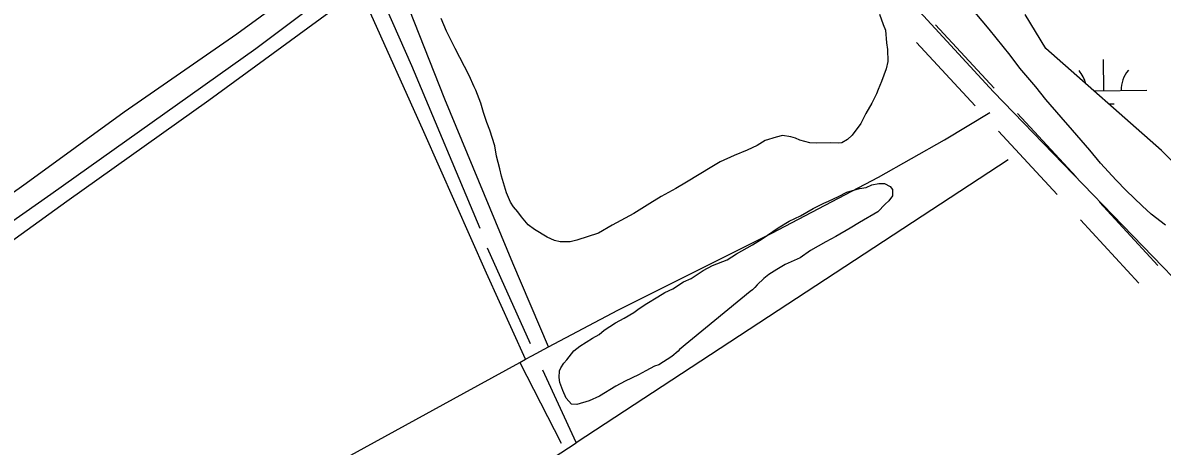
# Model space of a CAD drawing. Extents: x 3540316 to 3578335, y 553172 to 578787.
# Drawn here: x 3555202 to 3556522, y 572773 to 573264 of the extents above; entities that cross this region are included whole.
import ezdxf

# ---------------------------------------------------------------- set-up
doc = ezdxf.new("R2010")
doc.units = 0
for name, color, linetype in [('V-DTCH-CNTR', 7, 'Continuous'), ('V-ROAD-CNTR', 7, 'Continuous'), ('V-SITE-VEGE', 7, 'Continuous'), ('V-TOPO-SHOR', 7, 'Continuous'), ('V-WETL-SWMP', 7, 'Continuous')]:
    doc.layers.add(name, color=color, linetype=linetype)

msp = doc.modelspace()

# ---------------------------------------------------------------- linework, layer by layer
at = {"layer": 'V-DTCH-CNTR'}
msp.add_line((3555777.7, 572870), (3555825.7, 572776.1), dxfattribs=at)
for points in [[(3555811, 572887.9), (3555769.5, 572984.9), (3555690.6, 573175.3), (3555637.7, 573310)], [(3555576.4, 573290), (3555417.1, 573173.6), (3555252.6, 573056.6), (3555100.4, 572946.9)], [(3555784.2, 572873.6), (3555739.1, 572973.5), (3555666.4, 573137.4), (3555601.2, 573282.9)], [(3555118.8, 572504.9), (3555245, 572574), (3555392.8, 572655.9), (3555553.6, 572746.8), (3555712.9, 572834.4), (3555777.7, 572870), (3555784.2, 572873.6), (3555791.4, 572877.6), (3555811, 572887.9), (3555891.2, 572930.4), (3556069.7, 573019.7), (3556193.5, 573084.7), (3556269.8, 573128.3), (3556322.5, 573159.8)]]:
    msp.add_lwpolyline(points, dxfattribs=at)
at = {"layer": 'V-ROAD-CNTR'}
for points in [[(3556327.3, 573188), (3556259.4, 573261.5)], [(3556305.2, 573167.6), (3556237.4, 573241.1)], [(3556422.2, 573085.1), (3556354.4, 573158.6)], [(3556400.2, 573064.7), (3556332.3, 573138.2)], [(3556517.2, 572982.2), (3556449.3, 573055.7)], [(3556495.1, 572961.9), (3556427.3, 573035.4)]]:
    msp.add_lwpolyline(points, dxfattribs=at)
at = {"layer": 'V-SITE-VEGE'}
for p, q in [((3556321.6, 573256.6), (3556305.5, 573276)), ((3556346, 573226.4), (3556321.6, 573256.6)), ((3556357.2, 573211.2), (3556346, 573226.4)), ((3556375.5, 573189.7), (3556357.2, 573211.2)), ((3556387.2, 573175.1), (3556375.5, 573189.7)), ((3556404.9, 573154.6), (3556387.2, 573175.1)), ((3556418.2, 573139.5), (3556404.9, 573154.6)), ((3556438.2, 573116.3), (3556418.2, 573139.5)), ((3556450.5, 573101.2), (3556438.2, 573116.3)), ((3556468.8, 573081.2), (3556450.5, 573101.2)), ((3556480.4, 573069.4), (3556468.8, 573081.2)), ((3556498.7, 573051.6), (3556480.4, 573069.4)), ((3556509.2, 573041.9), (3556498.7, 573051.6)), ((3556525.8, 573029.1), (3556509.2, 573041.9))]:
    msp.add_line(p, q, dxfattribs=at)
msp.add_lwpolyline([(3556194.6, 573273.9), (3556198.6, 573262), (3556201.4, 573255.5), (3556202.7, 573240.7), (3556203.9, 573233.1), (3556204.1, 573218.9), (3556202.1, 573210.7), (3556196.8, 573195.9), (3556193.1, 573186.5), (3556191, 573181.6), (3556185.7, 573170.6), (3556178.8, 573158.5), (3556172.9, 573146.9), (3556162.8, 573133.7), (3556157.4, 573128.7), (3556150.9, 573124.8), (3556147.1, 573124.2), (3556137.8, 573124.6), (3556121.4, 573124.4), (3556113.7, 573124.8), (3556102.2, 573127.9), (3556097.3, 573130), (3556091.8, 573131.6), (3556082, 573133.1), (3556074.9, 573131.3), (3556061.8, 573127.3), (3556052.6, 573121.7), (3556041.2, 573116.1), (3556026, 573109.9), (3556009.8, 573102.6), (3556000, 573097), (3555970.8, 573079.1), (3555958.3, 573071.8), (3555941.5, 573062.3), (3555928.5, 573054.4), (3555909.6, 573042.7), (3555884.7, 573029.2), (3555869, 573019.7), (3555843.9, 573011.7), (3555835.8, 573010), (3555824.3, 573009.8), (3555817.7, 573011.4), (3555809.5, 573015.1), (3555794.6, 573024.1), (3555787.4, 573029.5), (3555779.7, 573038.7), (3555775.2, 573044.6), (3555770.2, 573050.6), (3555766.9, 573056), (3555762.3, 573066.8), (3555756.6, 573085.9), (3555754.3, 573094.6), (3555750.8, 573109.3), (3555748.5, 573121.2), (3555742.8, 573139.2), (3555739.3, 573148.4), (3555735.4, 573159.8), (3555732.5, 573170.7), (3555726.8, 573185.9), (3555724.6, 573189.7), (3555718.9, 573202.7), (3555702.6, 573234.2), (3555692.5, 573254.2), (3555686.3, 573268.9)], dxfattribs=at)
msp.add_lwpolyline([(3555962.6, 572885.1), (3555961, 572882.9), (3555954, 572876.8), (3555938.8, 572867.3), (3555933.9, 572865.6), (3555923.6, 572860), (3555915, 572855.5), (3555899.8, 572848.2), (3555888.9, 572842.5), (3555870, 572830.8), (3555858.1, 572825.2), (3555843.9, 572821.2), (3555837.4, 572821.6), (3555831.3, 572828.6), (3555827.3, 572837.3), (3555823.9, 572846.5), (3555823.3, 572852.5), (3555823.7, 572860.2), (3555825.3, 572863.5), (3555828.5, 572869), (3555832.3, 572872.9), (3555840.3, 572883.4), (3555847.3, 572888.9), (3555861.9, 572897.9), (3555869.5, 572902.3), (3555875.5, 572907.3), (3555888.4, 572915.7), (3555898.7, 572921.3), (3555909.6, 572928), (3555916.1, 572932.5), (3555924.7, 572938.1), (3555937.7, 572945.9), (3555945.8, 572950.9), (3555955.1, 572955.4), (3555967.5, 572963.3), (3555976.2, 572967.2), (3555990.2, 572976.7), (3556001.1, 572982.3), (3556017.9, 572989.1), (3556028.7, 572995.8), (3556047.2, 573006.4), (3556058.5, 573013.2), (3556076.9, 573026), (3556089.9, 573033.8), (3556102.9, 573040), (3556117.6, 573048.4), (3556123, 573051.2), (3556130, 573054.6), (3556135.5, 573056.8), (3556146.8, 573062.5), (3556156.6, 573067.5), (3556171.3, 573071.5), (3556178.9, 573072.7), (3556185.4, 573076.1), (3556193.6, 573077.3), (3556200.1, 573077.4), (3556206.7, 573074.2), (3556209.5, 573070.4), (3556209.6, 573063.3), (3556205.3, 573057.3), (3556201, 573053.4), (3556192.4, 573044.5), (3556171.3, 573032.2), (3556160.5, 573025.5), (3556143.7, 573016), (3556132.3, 573009.8), (3556114.4, 572999.7), (3556102.5, 572991.4), (3556085.2, 572983.5), (3556075.4, 572977.9), (3556066.2, 572971.8), (3556060.3, 572967.3), (3556052.7, 572960.1), (3556050.1, 572956.8), (3556047.4, 572954), (3556044.7, 572952.3)], close=True, dxfattribs=at)
at = {"layer": 'V-TOPO-SHOR'}
for p, q in [((3555842.8, 572777.2), (3556343.5, 573105.2)), ((3555790.2, 572891.5), (3555740.1, 573002.4))]:
    msp.add_line(p, q, dxfattribs=at)
for points in [[(3557266.7, 574546.2), (3557149.7, 574461.2), (3556992.1, 574355), (3556830, 574236.9), (3556699.4, 574147.6), (3556508.5, 574013.1), (3556356.3, 573904), (3556226.4, 573811.7), (3556051.4, 573683.4), (3555912.6, 573583.9), (3555773.3, 573482.7), (3555671.5, 573412.7), (3555554.4, 573327.7), (3555476.6, 573270.4), (3555449.6, 573250.6), (3555319.1, 573160.1), (3555205.5, 573077.5), (3555087.3, 572993.7)], [(3557285.9, 574525.2), (3557178.8, 574450.4), (3557016, 574333.4), (3556861.5, 574223.1), (3556720.9, 574127.7), (3556541.2, 573998.7), (3556382.6, 573885.4), (3556252, 573795.5), (3556107.4, 573692.1), (3556085.2, 573676.2), (3555943.5, 573572.5), (3555813, 573477.3), (3555704.7, 573403.1), (3555601.3, 573330.6), (3555581.7, 573316.8), (3555471.7, 573233.7), (3555351.7, 573148.1), (3555234.1, 573064.9), (3555118.1, 572983.5)], [(3557481.4, 573120.5), (3557492, 573137.5), (3557496.4, 573146.6), (3557496.7, 573156.6), (3557494.1, 573179.2), (3557458.8, 573241.3), (3557355.2, 573420), (3557093, 573257.6), (3556568.6, 572933.3), (3556326.6, 573183.9), (3556092.2, 573439.2), (3556054.8, 573481.3), (3556051.1, 573488.1), (3556051.5, 573495.8), (3556080.3, 573545.2), (3556126.9, 573588), (3556147.4, 573613.7), (3556149.5, 573622.4), (3556147.2, 573628.7), (3556130.4, 573659.3)], [(3555731.7, 573025.4), (3555652.4, 573213.9), (3555601.3, 573330.6)], [(3555202.1, 572354.1), (3555610.7, 572625.1), (3555843.1, 572776.6), (3555842.8, 572777.2), (3555804.2, 572860.9)]]:
    msp.add_lwpolyline(points, dxfattribs=at)
at = {"layer": 'V-WETL-SWMP'}
for p, q in [((3556387.1, 573234.2), (3556363.4, 573273.6)), ((3556521.4, 573115.7), (3556387.1, 573234.2)), ((3556454.4, 573185.2), (3556454.2, 573221.2)), ((3556442.7, 573185.1), (3556504.4, 573185.6)), ((3556460, 573169.8), (3556466.6, 573169.9)), ((3556568.8, 573068.3), (3556521.4, 573115.7))]:
    msp.add_line(p, q, dxfattribs=at)
for centre, start, end in [((3556399.2, 573185.3), 13.0107, 41.2135), ((3556509.7, 573186.1), 139.6699, 181.2135)]:
    msp.add_arc(centre, 35.2, start, end, dxfattribs=at)

doc.saveas('drawing.dxf')
